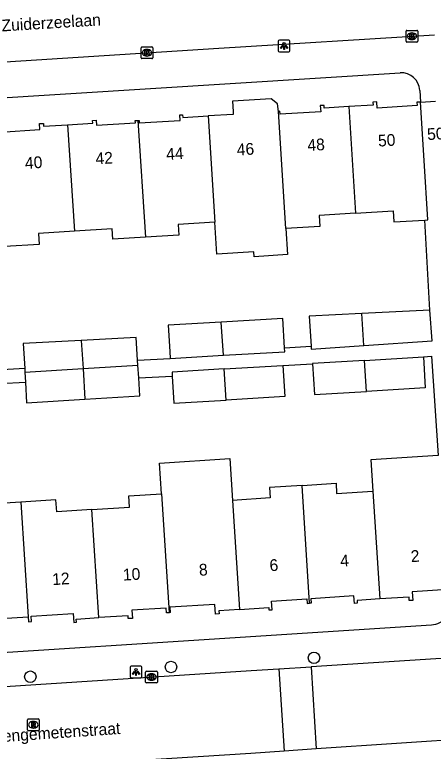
# Model space of a CAD drawing. Extents: x 159689 to 160786, y 387323 to 388339.
# Drawn here: x 160414.2 to 160449.9, y 387632.5 to 387695.3 of the extents above; entities that cross this region are included whole.
import ezdxf

# ---------------------------------------------------------------- set-up
doc = ezdxf.new("R2010")
doc.units = 0
for name, color, linetype in [('IMGEO_Boom', 7, 'Continuous'), ('IMGEO_Kolk', 7, 'Continuous'), ('IMGEO_Lichtpunt', 7, 'Continuous'), ('IMGEO_Openbare_ruimte_label', 7, 'Continuous'), ('IMGEO_Pand', 7, 'Continuous'), ('IMGEO_Pand_nummerreeks', 7, 'Continuous'), ('IMGEO_Rijbaan_lokaal_open', 7, 'Continuous'), ('IMGEO_Rioolput', 7, 'Continuous'), ('IMGEO_Voetpad_open', 7, 'Continuous')]:
    doc.layers.add(name, color=color, linetype=linetype)

msp = doc.modelspace()

# ---------------------------------------------------------------- linework, layer by layer
at = {"layer": 'IMGEO_Boom'}
for centre in [(160439.71, 387640.459), (160427.526, 387639.684), (160415.545, 387638.852)]:
    msp.add_circle(centre, 0.489, dxfattribs=at)
at = {"layer": 'IMGEO_Kolk'}
for p, q in [((160447.552, 387693.001), (160447.552, 387693.853)), ((160447.627, 387693.927), (160448.479, 387693.927)), ((160448.553, 387693.853), (160448.553, 387693.001)), ((160448.04, 387693.707), (160448.065, 387693.707)), ((160448.479, 387692.927), (160447.627, 387692.927)), ((160448.063, 387693.147), (160448.038, 387693.147)), ((160424.982, 387691.597), (160424.982, 387692.449)), ((160425.057, 387692.523), (160425.909, 387692.523)), ((160425.47, 387692.303), (160425.495, 387692.303)), ((160425.983, 387692.449), (160425.983, 387691.597)), ((160425.909, 387691.523), (160425.057, 387691.523)), ((160425.493, 387691.743), (160425.468, 387691.743)), ((160425.368, 387638.403), (160425.368, 387639.255)), ((160425.443, 387639.329), (160426.295, 387639.329)), ((160426.369, 387639.255), (160426.369, 387638.403)), ((160425.856, 387639.109), (160425.881, 387639.109)), ((160426.295, 387638.329), (160425.443, 387638.329)), ((160425.879, 387638.549), (160425.854, 387638.549))]:
    msp.add_line(p, q, dxfattribs=at)
for points in [[(160447.552, 387693.001), (160447.552, 387693.853)], [(160447.627, 387693.927), (160448.479, 387693.927)], [(160448.553, 387693.853), (160448.553, 387693.001)], [(160447.873, 387693.627), (160447.996, 387693.627), (160447.996, 387693.476), (160448.126, 387693.627), (160448.29, 387693.627), (160448.144, 387693.476), (160448.297, 387693.227), (160448.145, 387693.227), (160448.06, 387693.391), (160447.996, 387693.324), (160447.996, 387693.227), (160447.873, 387693.227), (160447.873, 387693.627)], [(160448.479, 387692.927), (160447.627, 387692.927)], [(160424.982, 387691.597), (160424.982, 387692.449)], [(160425.057, 387692.523), (160425.909, 387692.523)], [(160425.303, 387692.223), (160425.426, 387692.223), (160425.426, 387692.072), (160425.556, 387692.223), (160425.72, 387692.223), (160425.574, 387692.072), (160425.727, 387691.823), (160425.575, 387691.823), (160425.49, 387691.987), (160425.426, 387691.92), (160425.426, 387691.823), (160425.303, 387691.823), (160425.303, 387692.223)], [(160425.983, 387692.449), (160425.983, 387691.597)], [(160425.909, 387691.523), (160425.057, 387691.523)], [(160425.368, 387638.403), (160425.368, 387639.255)], [(160425.443, 387639.329), (160426.295, 387639.329)], [(160426.369, 387639.255), (160426.369, 387638.403)], [(160425.689, 387639.029), (160425.812, 387639.029), (160425.812, 387638.878), (160425.942, 387639.029), (160426.106, 387639.029), (160425.96, 387638.878), (160426.113, 387638.629), (160425.961, 387638.629), (160425.876, 387638.793), (160425.812, 387638.726), (160425.812, 387638.629), (160425.689, 387638.629), (160425.689, 387639.029)], [(160426.295, 387638.329), (160425.443, 387638.329)]]:
    msp.add_lwpolyline(points, dxfattribs=at)
for centre, start, end in [((160447.629, 387693.851), 91.55205, 178.44795), ((160447.629, 387693.851), 91.55205, 178.44795), ((160448.477, 387693.851), 1.55205, 88.44795), ((160448.477, 387693.851), 1.55205, 88.44795), ((160447.629, 387693.003), 181.55205, 268.44795), ((160447.629, 387693.003), 181.55205, 268.44795), ((160448.477, 387693.003), 271.55205, 358.44795), ((160448.477, 387693.003), 271.55205, 358.44795), ((160425.059, 387692.447), 91.55205, 178.44795), ((160425.059, 387692.447), 91.55205, 178.44795), ((160425.907, 387692.447), 1.55205, 88.44795), ((160425.907, 387692.447), 1.55205, 88.44795), ((160425.059, 387691.599), 181.55205, 268.44795), ((160425.059, 387691.599), 181.55205, 268.44795), ((160425.907, 387691.599), 271.55205, 358.44795), ((160425.907, 387691.599), 271.55205, 358.44795), ((160425.445, 387639.253), 91.55205, 178.44795), ((160425.445, 387639.253), 91.55205, 178.44795), ((160426.293, 387639.253), 1.55205, 88.44795), ((160426.293, 387639.253), 1.55205, 88.44795), ((160425.445, 387638.405), 181.55205, 268.44795), ((160425.445, 387638.405), 181.55205, 268.44795), ((160426.293, 387638.405), 271.55205, 358.44795), ((160426.293, 387638.405), 271.55205, 358.44795)]:
    msp.add_arc(centre, 0.0765, start, end, dxfattribs=at)
for centre, major_axis, ratio, start_param, end_param in [((160448.039, 387693.427), (-0.387, 0.002), 0.722429, 4.712389, 7.853982), ((160448.064, 387693.427), (-0.39, 0.002), 0.717154, 1.570796, 4.712389), ((160425.469, 387692.023), (-0.387, 0.002), 0.722429, 4.712389, 7.853982), ((160425.494, 387692.023), (-0.39, 0.002), 0.717154, 1.570796, 4.712389), ((160425.855, 387638.829), (-0.387, 0.002), 0.722429, 4.712389, 7.853982), ((160425.88, 387638.829), (-0.39, 0.002), 0.717154, 1.570796, 4.712389)]:
    msp.add_ellipse(centre, major_axis=major_axis, ratio=ratio, start_param=start_param, end_param=end_param, dxfattribs=at)
at = {"layer": 'IMGEO_Lichtpunt'}
for p, q in [((160436.669, 387692.998), (160436.669, 387692.191)), ((160436.669, 387692.998), (160436.669, 387692.191)), ((160437.571, 387693.093), (160436.763, 387693.093)), ((160437.571, 387693.093), (160436.763, 387693.093)), ((160437.665, 387692.191), (160437.665, 387692.998)), ((160437.665, 387692.191), (160437.665, 387692.998)), ((160436.763, 387692.097), (160437.571, 387692.097)), ((160436.763, 387692.097), (160437.571, 387692.097)), ((160424.049, 387639.665), (160424.049, 387638.858)), ((160424.049, 387639.665), (160424.049, 387638.858)), ((160424.951, 387639.76), (160424.143, 387639.76)), ((160424.951, 387639.76), (160424.143, 387639.76)), ((160425.045, 387638.858), (160425.045, 387639.665)), ((160425.045, 387638.858), (160425.045, 387639.665)), ((160424.143, 387638.764), (160424.951, 387638.764)), ((160424.143, 387638.764), (160424.951, 387638.764))]:
    msp.add_line(p, q, dxfattribs=at)
for points in [[(160437.043, 387692.662), (160437.082, 387692.634), (160436.894, 387692.372), (160436.856, 387692.399), (160437.043, 387692.662)], [(160437.145, 387692.614), (160437.192, 387692.614), (160437.192, 387692.292), (160437.145, 387692.292), (160437.145, 387692.614)], [(160437.255, 387692.634), (160437.293, 387692.661), (160437.48, 387692.399), (160437.441, 387692.371), (160437.255, 387692.634)], [(160424.423, 387639.329), (160424.462, 387639.301), (160424.274, 387639.039), (160424.236, 387639.066), (160424.423, 387639.329)], [(160424.525, 387639.281), (160424.572, 387639.281), (160424.572, 387638.959), (160424.525, 387638.959), (160424.525, 387639.281)], [(160424.635, 387639.301), (160424.673, 387639.328), (160424.86, 387639.066), (160424.821, 387639.038), (160424.635, 387639.301)]]:
    msp.add_lwpolyline(points, dxfattribs=at)
for centre in [(160437.168, 387692.796), (160424.548, 387639.463)]:
    msp.add_circle(centre, 0.0994, dxfattribs=at)
for centre, start, end in [((160436.763, 387692.998), 90, 180), ((160436.763, 387692.998), 90, 180), ((160437.571, 387692.998), 0, 90), ((160437.571, 387692.998), 0, 90), ((160436.763, 387692.191), 180, 270), ((160436.763, 387692.191), 180, 270), ((160437.571, 387692.191), 270, 0), ((160437.571, 387692.191), 270, 360), ((160424.143, 387639.665), 90, 180), ((160424.143, 387639.665), 90, 180), ((160424.951, 387639.665), 0, 90), ((160424.951, 387639.665), 0, 90), ((160424.143, 387638.858), 180, 270), ((160424.143, 387638.858), 180, 270), ((160424.951, 387638.858), 270, 0), ((160424.951, 387638.858), 270, 360)]:
    msp.add_arc(centre, 0.0946, start, end, dxfattribs=at)
at = {"layer": 'IMGEO_Pand'}
for points in [[(160436.685, 387687.026), (160436.595, 387687.663), (160436.071, 387688.094), (160432.766, 387687.894), (160432.82, 387687.005), (160432.834, 387686.773), (160430.697, 387686.641)], [(160442.671, 387687.439), (160440.583, 387687.31), (160440.569, 387687.54), (160440.248, 387687.52), (160440.28, 387686.995), (160436.817, 387686.782), (160436.801, 387687.033), (160436.685, 387687.026)], [(160448.796, 387687.823), (160448.482, 387687.804), (160448.5, 387687.517), (160445.091, 387687.307), (160445.059, 387687.832), (160444.731, 387687.812), (160444.747, 387687.567), (160442.671, 387687.439)], [(160449.148, 387677.769), (160449.415, 387677.785), (160449.104, 387682.833), (160448.796, 387687.823)], [(160437.319, 387677.048), (160436.685, 387687.026)], [(160442.671, 387687.439), (160443.249, 387678.349)], [(160424.71, 387686.255), (160424.811, 387686.261), (160424.824, 387686.044), (160428.297, 387686.258), (160428.269, 387686.719), (160428.514, 387686.734), (160428.528, 387686.508), (160430.697, 387686.641)], [(160430.697, 387686.641), (160431.274, 387677.573)], [(160412.734, 387685.497), (160412.939, 387685.509), (160412.954, 387685.268), (160416.364, 387685.478), (160416.333, 387685.984), (160416.66, 387686.004), (160416.675, 387685.762), (160418.722, 387685.888)], [(160418.722, 387685.888), (160420.863, 387686.02), (160420.849, 387686.257), (160421.152, 387686.276), (160421.179, 387685.845), (160424.501, 387686.05), (160424.489, 387686.241), (160424.71, 387686.255)], [(160418.722, 387685.888), (160419.299, 387676.823)], [(160424.71, 387686.255), (160425.343, 387676.299)], [(160443.249, 387678.349), (160440.158, 387678.159), (160440.215, 387677.226), (160437.319, 387677.048)], [(160443.249, 387678.349), (160446.461, 387678.547), (160446.519, 387677.607), (160449.148, 387677.769)], [(160431.274, 387677.573), (160428.129, 387677.379), (160428.184, 387676.474), (160425.343, 387676.299)], [(160437.319, 387677.048), (160437.461, 387674.817), (160434.601, 387674.635), (160434.574, 387675.047), (160431.447, 387674.849), (160431.274, 387677.573)], [(160425.343, 387676.299), (160422.567, 387676.128), (160422.512, 387677.021), (160419.299, 387676.823)], [(160419.299, 387676.823), (160416.238, 387676.634), (160416.297, 387675.682), (160413.369, 387675.502)], [(160449.587, 387670.101), (160443.792, 387669.805)], [(160443.966, 387667.073), (160449.766, 387667.465), (160449.587, 387670.101)], [(160437.206, 387666.874), (160437.057, 387669.376), (160431.815, 387669.064)], [(160443.792, 387669.805), (160439.288, 387669.575), (160439.46, 387667.026)], [(160443.966, 387667.073), (160443.792, 387669.805)], [(160431.815, 387669.064), (160427.3, 387668.796), (160427.433, 387666.56), (160427.468, 387665.97)], [(160431.995, 387666.239), (160431.815, 387669.064)], [(160419.882, 387667.51), (160414.937, 387667.233), (160415.069, 387665.119)], [(160424.684, 387665.822), (160424.562, 387667.772), (160419.882, 387667.51)], [(160419.882, 387667.51), (160420.032, 387665.105)], [(160431.995, 387666.239), (160437.225, 387666.551), (160437.206, 387666.874)], [(160439.46, 387667.026), (160439.477, 387666.77), (160443.966, 387667.073)], [(160427.468, 387665.97), (160431.995, 387666.239)], [(160424.71, 387665.399), (160424.684, 387665.822)], [(160444.018, 387665.812), (160439.587, 387665.55), (160439.589, 387665.522)], [(160444.018, 387665.812), (160449.031, 387666.109)], [(160444.188, 387663.165), (160444.018, 387665.812)], [(160449.031, 387666.109), (160449.188, 387663.461), (160444.188, 387663.165)], [(160415.069, 387665.119), (160415.089, 387664.795)], [(160415.089, 387664.795), (160420.032, 387665.105)], [(160420.032, 387665.105), (160424.71, 387665.399)], [(160420.032, 387665.105), (160420.195, 387662.501)], [(160424.777, 387664.331), (160424.71, 387665.399)], [(160432.057, 387665.076), (160427.621, 387664.813), (160427.642, 387664.466)], [(160432.057, 387665.076), (160437.065, 387665.372)], [(160432.225, 387662.429), (160432.057, 387665.076)], [(160437.065, 387665.372), (160437.222, 387662.724), (160432.225, 387662.429)], [(160439.589, 387665.522), (160439.744, 387662.903), (160444.188, 387663.165)], [(160415.089, 387664.795), (160415.128, 387663.94)], [(160420.195, 387662.501), (160424.873, 387662.793), (160424.777, 387664.331)], [(160427.642, 387664.466), (160427.778, 387662.166), (160432.225, 387662.429)], [(160415.128, 387663.94), (160415.209, 387662.19), (160420.195, 387662.501)], [(160426.717, 387654.435), (160426.551, 387657.058), (160432.541, 387657.442), (160432.766, 387653.882)], [(160450.298, 387657.716), (160444.56, 387657.348), (160444.732, 387654.671)], [(160438.69, 387655.152), (160435.911, 387654.974), (160435.967, 387654.087), (160432.766, 387653.882)], [(160438.69, 387655.152), (160441.586, 387655.337), (160441.641, 387654.473), (160444.732, 387654.671)], [(160439.333, 387645.112), (160438.69, 387655.152)], [(160420.785, 387653.096), (160423.985, 387653.301), (160423.923, 387654.256), (160426.717, 387654.435)], [(160426.717, 387654.435), (160427.36, 387644.31)], [(160444.732, 387654.671), (160445.321, 387645.479)], [(160414.731, 387653.741), (160412.012, 387653.567), (160412.079, 387652.529), (160408.81, 387652.32)], [(160420.785, 387653.096), (160417.796, 387652.905), (160417.731, 387653.933), (160414.731, 387653.741)], [(160414.731, 387653.741), (160415.35, 387643.97)], [(160432.766, 387653.882), (160433.355, 387644.585)], [(160421.375, 387643.892), (160420.785, 387653.096)], [(160451.451, 387645.983), (160451.131, 387645.963), (160451.11, 387646.287), (160448.075, 387646.093), (160448.122, 387645.36), (160447.83, 387645.341), (160447.811, 387645.639), (160445.321, 387645.479)], [(160445.321, 387645.479), (160443.386, 387645.355), (160443.392, 387645.109), (160443.159, 387645.105), (160443.119, 387645.735), (160439.434, 387645.499), (160439.458, 387645.12), (160439.333, 387645.112)], [(160433.355, 387644.585), (160431.609, 387644.473), (160431.626, 387644.215), (160431.32, 387644.195), (160431.268, 387645.012), (160427.432, 387644.766), (160427.461, 387644.317), (160427.36, 387644.31)], [(160433.355, 387644.585), (160435.853, 387644.745), (160435.866, 387644.546), (160436.138, 387644.563), (160436.092, 387645.284), (160439.107, 387645.477), (160439.132, 387645.099), (160439.333, 387645.112)], [(160415.35, 387643.97), (160415.378, 387643.532), (160415.654, 387643.55), (160415.624, 387644.021), (160419.195, 387644.249), (160419.244, 387643.479), (160419.48, 387643.494), (160419.462, 387643.769), (160421.375, 387643.892)], [(160427.36, 387644.31), (160427.148, 387644.296), (160427.121, 387644.707), (160424.205, 387644.52), (160424.25, 387643.822), (160423.894, 387643.8), (160423.878, 387644.052), (160421.375, 387643.892)], [(160409.4, 387643.116), (160411.798, 387643.269), (160411.812, 387643.051), (160412.112, 387643.07), (160412.068, 387643.76), (160415.35, 387643.97)]]:
    msp.add_lwpolyline(points, dxfattribs=at)
at = {"layer": 'IMGEO_Rijbaan_lokaal_open'}
for points in [[(160386.922, 387689.535), (160389.395, 387689.705), (160431.599, 387692.417), (160449.979, 387693.547)], [(160453.183, 387640.577), (160439.458, 387639.703)], [(160394.868, 387636.835), (160399.818, 387637.136), (160434.363, 387639.379), (160436.714, 387639.529)], [(160436.714, 387639.529), (160439.458, 387639.703)], [(160436.714, 387639.529), (160437.161, 387632.511)], [(160439.458, 387639.703), (160439.904, 387632.697)], [(160453.585, 387633.624), (160439.904, 387632.697)], [(160437.161, 387632.511), (160434.34, 387632.32), (160398.834, 387630.068), (160395.312, 387629.855)], [(160439.904, 387632.697), (160437.161, 387632.511)]]:
    msp.add_lwpolyline(points, dxfattribs=at)
at = {"layer": 'IMGEO_Rioolput'}
for p, q in [((160415.298, 387634.328), (160415.298, 387635.18)), ((160415.373, 387635.254), (160416.225, 387635.254)), ((160415.786, 387635.034), (160415.811, 387635.034)), ((160416.299, 387635.18), (160416.299, 387634.328)), ((160416.225, 387634.254), (160415.373, 387634.254)), ((160415.809, 387634.474), (160415.784, 387634.474))]:
    msp.add_line(p, q, dxfattribs=at)
for points in [[(160415.298, 387634.328), (160415.298, 387635.18)], [(160415.373, 387635.254), (160416.225, 387635.254)], [(160415.887, 387634.952), (160415.635, 387634.954), (160415.635, 387634.554)], [(160415.813, 387634.873), (160415.759, 387634.873), (160415.759, 387634.792)], [(160416.299, 387635.18), (160416.299, 387634.328)], [(160416.225, 387634.254), (160415.373, 387634.254)], [(160415.635, 387634.554), (160415.759, 387634.554), (160415.759, 387634.716), (160415.77, 387634.716)], [(160415.759, 387634.792), (160415.811, 387634.792)], [(160415.817, 387634.687), (160415.888, 387634.554), (160416.028, 387634.554), (160415.963, 387634.68)]]:
    msp.add_lwpolyline(points, dxfattribs=at)
for centre, radius, start, end in [((160415.375, 387635.178), 0.0765, 91.55205, 178.44795), ((160415.375, 387635.178), 0.0765, 91.55205, 178.44795), ((160415.819, 387634.777), 0.0964, 77.00612, 93.18647), ((160415.833, 387634.834), 0.0378, 276.66336, 79.67722), ((160415.886, 387634.842), 0.109, 350.36119, 89.41601), ((160415.884, 387634.842), 0.112, 277.58423, 350.98172), ((160416.223, 387635.178), 0.0765, 1.55205, 88.44795), ((160416.223, 387635.178), 0.0765, 1.55205, 88.44795), ((160415.375, 387634.33), 0.0765, 181.55205, 268.44795), ((160415.375, 387634.33), 0.0765, 181.55205, 268.44795), ((160415.769, 387634.663), 0.0533, 26.02933, 88.69889), ((160415.795, 387634.981), 0.19, 274.7715, 282.96867), ((160415.868, 387634.627), 0.108, 29.51342, 73.79051), ((160416.223, 387634.33), 0.0765, 271.55205, 358.44795), ((160416.223, 387634.33), 0.0765, 271.55205, 358.44795)]:
    msp.add_arc(centre, radius, start, end, dxfattribs=at)
for centre, major_axis, ratio, start_param, end_param in [((160415.785, 387634.754), (-0.387, 0.002), 0.722429, 4.712389, 7.853982), ((160415.81, 387634.754), (-0.39, 0.002), 0.717154, 1.570796, 4.712389)]:
    msp.add_ellipse(centre, major_axis=major_axis, ratio=ratio, start_param=start_param, end_param=end_param, dxfattribs=at)
at = {"layer": 'IMGEO_Voetpad_open'}
for points in [[(160390.454, 387686.763), (160447.041, 387690.315)], [(160448.734, 387688.817), (160448.796, 387687.823)], [(160448.796, 387687.823), (160450.056, 387687.906)], [(160449.587, 387670.101), (160449.148, 387677.769)], [(160437.206, 387666.874), (160439.46, 387667.026)], [(160424.684, 387665.822), (160427.468, 387665.97)], [(160449.031, 387666.109), (160449.728, 387666.156), (160450.298, 387657.716)], [(160415.069, 387665.119), (160412.621, 387664.98)], [(160437.065, 387665.372), (160439.589, 387665.522)], [(160424.777, 387664.331), (160427.642, 387664.466)], [(160412.909, 387663.839), (160415.128, 387663.94)], [(160393.335, 387639.632), (160449.718, 387643.285)]]:
    msp.add_lwpolyline(points, dxfattribs=at)
for centre, radius, start, end in [((160447.138, 387688.719), 1.599, 3.52333, 93.47059), ((160449.599, 387645.18), 1.899, 273.58327, 3.71605)]:
    msp.add_arc(centre, radius, start, end, dxfattribs=at)

# ---------------------------------------------------------------- texts
at = {"layer": 'IMGEO_Openbare_ruimte_label'}
for s, rotation, p in [('Zuiderzeelaan', 3.4977, (160413.12, 387693.835)), ('Tiengemetenstraat', 3.8979, (160412.116, 387633.218))]:
    msp.add_text(s, height=1, rotation=rotation, dxfattribs=at).set_placement(p)
at = {"layer": 'IMGEO_Pand_nummerreeks'}
for s, rotation, p in [('50/G01', 3.19345, (160449.375, 387684.578)), ('50', 3.61536, (160445.191, 387684.021)), ('48', 3.61454, (160439.176, 387683.641)), ('44', 3.61454, (160427.143, 387682.88)), ('46', 3.61536, (160433.158, 387683.26)), ('40', 3.61454, (160415.116, 387682.121)), ('42', 3.61454, (160421.125, 387682.5)), ('4', 3.67209, (160441.969, 387648.225)), ('2', 3.67266, (160447.983, 387648.612)), ('6', 3.67209, (160435.952, 387647.839)), ('10', 3.67209, (160423.462, 387647.038)), ('8', 3.67209, (160429.94, 387647.453)), ('12', 3.67209, (160417.439, 387646.652))]:
    msp.add_text(s, height=1, rotation=rotation, dxfattribs=at).set_placement(p)

doc.saveas('drawing.dxf')
